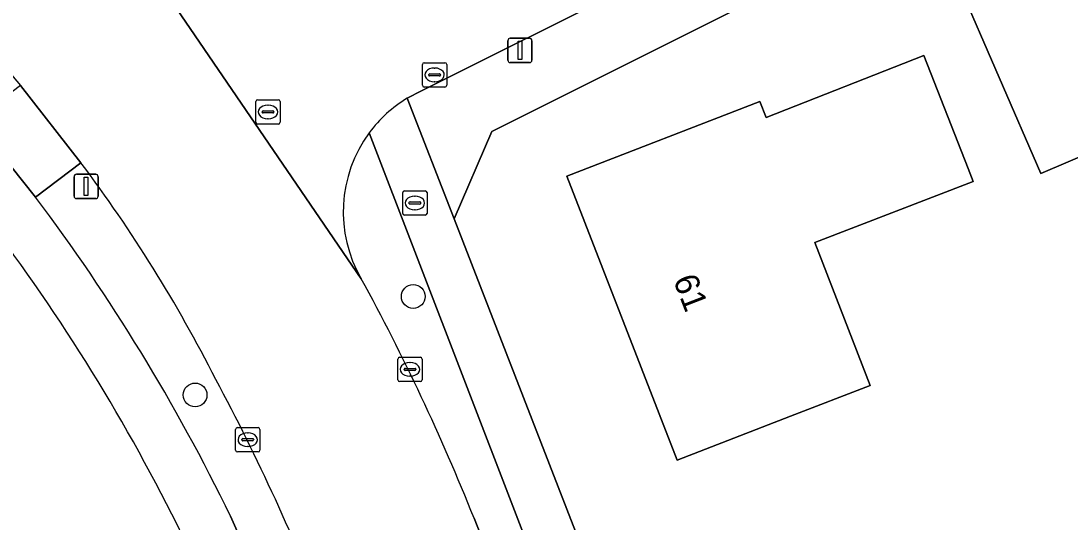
# Model space of a CAD drawing. Extents: x 157320 to 158835, y 386650 to 388491.
# Drawn here: x 158174.2 to 158217.31, y 387106.1 to 387126.71 of the extents above; entities that cross this region are included whole.
import ezdxf

# ---------------------------------------------------------------- set-up
doc = ezdxf.new("R2010")
doc.units = 0
for name, color, linetype in [('IMGEO_Boom', 7, 'Continuous'), ('IMGEO_Brandkraan', 7, 'Continuous'), ('IMGEO_Erf', 7, 'Continuous'), ('IMGEO_Groenvoorziening', 7, 'Continuous'), ('IMGEO_Kolk', 7, 'Continuous'), ('IMGEO_Lichtmast', 7, 'Continuous'), ('IMGEO_Pand', 7, 'Continuous'), ('IMGEO_Pand_nummerreeks', 7, 'Continuous'), ('IMGEO_Rijbaan_lokaal_gesloten', 7, 'Continuous'), ('IMGEO_Rioolput', 7, 'Continuous'), ('IMGEO_Voetpad_open', 7, 'Continuous')]:
    doc.layers.add(name, color=color, linetype=linetype)

msp = doc.modelspace()

# ---------------------------------------------------------------- linework, layer by layer
at = {"layer": 'IMGEO_Boom'}
for centre in [(158190.323, 387115.381), (158181.358, 387111.33)]:
    msp.add_circle(centre, 0.489, dxfattribs=at)
at = {"layer": 'IMGEO_Brandkraan'}
for p, q in [((158189.888, 387118.798), (158189.888, 387119.65)), ((158189.963, 387119.724), (158190.815, 387119.724)), ((158190.889, 387119.65), (158190.889, 387118.798)), ((158190.147, 387119.218), (158190.147, 387119.23)), ((158190.19, 387119.267), (158190.588, 387119.267)), ((158190.376, 387119.504), (158190.401, 387119.504)), ((158190.631, 387119.23), (158190.631, 387119.218)), ((158190.585, 387119.181), (158190.187, 387119.181)), ((158190.399, 387118.944), (158190.374, 387118.944)), ((158190.815, 387118.724), (158189.963, 387118.724))]:
    msp.add_line(p, q, dxfattribs=at)
for points in [[(158189.888, 387118.798), (158189.888, 387119.65)], [(158189.963, 387119.724), (158190.815, 387119.724)], [(158190.889, 387119.65), (158190.889, 387118.798)], [(158190.815, 387118.724), (158189.963, 387118.724)]]:
    msp.add_lwpolyline(points, dxfattribs=at)
for centre, radius, start, end in [((158189.965, 387119.648), 0.0765, 91.552, 178.448), ((158189.965, 387119.648), 0.0765, 91.552, 178.448), ((158190.813, 387119.648), 0.0765, 1.552, 88.448), ((158190.813, 387119.648), 0.0765, 1.552, 88.448), ((158190.187, 387119.227), 0.0403, 85.8775, 175.7526), ((158190.184, 387119.217), 0.0366, 178.938, 274.7102), ((158190.588, 387119.224), 0.043, 264.8664, 352.4533), ((158190.592, 387119.229), 0.0386, 1.7309, 96.639), ((158189.965, 387118.8), 0.0765, 181.552, 268.448), ((158189.965, 387118.8), 0.0765, 181.552, 268.448), ((158190.813, 387118.8), 0.0765, 271.552, 358.448), ((158190.813, 387118.8), 0.0765, 271.552, 358.448)]:
    msp.add_arc(centre, radius, start, end, dxfattribs=at)
for centre, major_axis, ratio, start_param, end_param in [((158190.375, 387119.224), (-0.387, 0.002), 0.722429, 4.712389, 7.853982), ((158190.4, 387119.224), (-0.39, 0.002), 0.717154, 1.570796, 4.712389)]:
    msp.add_ellipse(centre, major_axis=major_axis, ratio=ratio, start_param=start_param, end_param=end_param, dxfattribs=at)
at = {"layer": 'IMGEO_Erf'}
msp.add_lwpolyline([(158261.678, 387106.873), (158255.854, 387118.733), (158255.247, 387119.838), (158254.302, 387121.713), (158251.973, 387126.362), (158247.5, 387135.026), (158246.883, 387136.25), (158244.746, 387140.374), (158242.976, 387143.859), (158242.788, 387144.259), (158239.212, 387145.028), (158238.788, 387144.816), (158216.637, 387133.751), (158209.166, 387129.993), (158193.552, 387122.165), (158192.002, 387118.576), (158215.25, 387058.634)], dxfattribs=at)
for points in [[(158216.106, 387120.43), (158212.688, 387128.341), (158218.201, 387130.756), (158221.628, 387122.79)], [(158213.13, 387120.64), (158213.337, 387120.112), (158206.825, 387117.593), (158209.096, 387111.723), (158205.825, 387110.458), (158201.161, 387108.653), (158196.638, 387120.321), (158204.564, 387123.403), (158204.823, 387122.744), (158211.303, 387125.294)]]:
    msp.add_lwpolyline(points, close=True, dxfattribs=at)
msp.add_arc((158110.195, 387071.005), 78.635, 26.07334, 37.27421, dxfattribs=at)
at = {"layer": 'IMGEO_Groenvoorziening'}
msp.add_lwpolyline([(158192.002, 387118.576), (158193.552, 387122.165), (158209.166, 387129.993), (158208.063, 387132.543), (158190.666, 387123.842), (158190.079, 387123.534)], close=True, dxfattribs=at)
for points in [[(158192.819, 387106.264), (158194.993, 387100.728), (158196.498, 387101.337), (158188.513, 387122.106)], [(158176.668, 387120.879), (158174.799, 387119.463)], [(158182.813, 387106.342), (158185.153, 387101.086), (158186.845, 387101.76), (158186.779, 387101.964)]]:
    msp.add_lwpolyline(points, dxfattribs=at)
for centre, radius, start, end in [((158192.903, 387118.859), 5.46, 143.513, 210.2237), ((158128.597, 387084.819), 60.093, 26.85753, 36.87543), ((158111.473, 387071.777), 79.273, 25.85067, 36.98055), ((158109.755, 387073.188), 89.407, 21.71241, 28.69096), ((158107.649, 387071.85), 84.666, 20.83474, 28.28255)]:
    msp.add_arc(centre, radius, start, end, dxfattribs=at)
at = {"layer": 'IMGEO_Kolk'}
for p, q in [((158190.697, 387124.066), (158190.697, 387124.918)), ((158190.772, 387124.992), (158191.624, 387124.992)), ((158191.698, 387124.918), (158191.698, 387124.066)), ((158190.956, 387124.486), (158190.956, 387124.498)), ((158191.394, 387124.449), (158190.996, 387124.449)), ((158190.999, 387124.535), (158191.397, 387124.535)), ((158191.185, 387124.772), (158191.21, 387124.772)), ((158191.44, 387124.498), (158191.44, 387124.486)), ((158191.624, 387123.992), (158190.772, 387123.992)), ((158191.208, 387124.212), (158191.183, 387124.212)), ((158189.688, 387111.956), (158189.688, 387112.808)), ((158189.763, 387112.882), (158190.615, 387112.882)), ((158190.689, 387112.808), (158190.689, 387111.956)), ((158189.947, 387112.376), (158189.947, 387112.388)), ((158190.385, 387112.339), (158189.987, 387112.339)), ((158189.99, 387112.425), (158190.388, 387112.425)), ((158190.176, 387112.662), (158190.201, 387112.662)), ((158190.431, 387112.388), (158190.431, 387112.376)), ((158190.199, 387112.102), (158190.174, 387112.102)), ((158190.615, 387111.882), (158189.763, 387111.882)), ((158183.022, 387109.064), (158183.022, 387109.916)), ((158183.097, 387109.99), (158183.949, 387109.99)), ((158183.51, 387109.77), (158183.535, 387109.77)), ((158184.023, 387109.916), (158184.023, 387109.064)), ((158183.281, 387109.484), (158183.281, 387109.496)), ((158183.719, 387109.447), (158183.321, 387109.447)), ((158183.324, 387109.533), (158183.722, 387109.533)), ((158183.765, 387109.496), (158183.765, 387109.484)), ((158183.949, 387108.99), (158183.097, 387108.99)), ((158183.533, 387109.21), (158183.508, 387109.21))]:
    msp.add_line(p, q, dxfattribs=at)
for points in [[(158190.697, 387124.066), (158190.697, 387124.918)], [(158190.772, 387124.992), (158191.624, 387124.992)], [(158191.698, 387124.918), (158191.698, 387124.066)], [(158191.624, 387123.992), (158190.772, 387123.992)], [(158189.688, 387111.956), (158189.688, 387112.808)], [(158189.763, 387112.882), (158190.615, 387112.882)], [(158190.689, 387112.808), (158190.689, 387111.956)], [(158190.615, 387111.882), (158189.763, 387111.882)], [(158183.022, 387109.064), (158183.022, 387109.916)], [(158183.097, 387109.99), (158183.949, 387109.99)], [(158184.023, 387109.916), (158184.023, 387109.064)], [(158183.949, 387108.99), (158183.097, 387108.99)]]:
    msp.add_lwpolyline(points, dxfattribs=at)
for centre, radius, start, end in [((158190.774, 387124.916), 0.0765, 91.552, 178.448), ((158190.774, 387124.916), 0.0765, 91.552, 178.448), ((158191.622, 387124.916), 0.0765, 1.552, 88.448), ((158191.622, 387124.916), 0.0765, 1.552, 88.448), ((158190.996, 387124.495), 0.0403, 85.8775, 175.7526), ((158190.993, 387124.485), 0.0366, 178.938, 274.7102), ((158191.397, 387124.492), 0.043, 264.8664, 352.4533), ((158191.401, 387124.497), 0.0386, 1.7309, 96.639), ((158190.774, 387124.068), 0.0765, 181.552, 268.448), ((158190.774, 387124.068), 0.0765, 181.552, 268.448), ((158191.622, 387124.068), 0.0765, 271.552, 358.448), ((158191.622, 387124.068), 0.0765, 271.552, 358.448), ((158189.765, 387112.806), 0.0765, 91.552, 178.448), ((158189.765, 387112.806), 0.0765, 91.552, 178.448), ((158190.613, 387112.806), 0.0765, 1.552, 88.448), ((158190.613, 387112.806), 0.0765, 1.552, 88.448), ((158189.987, 387112.385), 0.0403, 85.8775, 175.7526), ((158189.984, 387112.375), 0.0366, 178.938, 274.7102), ((158190.388, 387112.382), 0.043, 264.8664, 352.4533), ((158190.392, 387112.387), 0.0386, 1.7309, 96.639), ((158189.765, 387111.958), 0.0765, 181.552, 268.448), ((158189.765, 387111.958), 0.0765, 181.552, 268.448), ((158190.613, 387111.958), 0.0765, 271.552, 358.448), ((158190.613, 387111.958), 0.0765, 271.552, 358.448), ((158183.099, 387109.914), 0.0765, 91.552, 178.448), ((158183.099, 387109.914), 0.0765, 91.552, 178.448), ((158183.947, 387109.914), 0.0765, 1.552, 88.448), ((158183.947, 387109.914), 0.0765, 1.552, 88.448), ((158183.321, 387109.493), 0.0403, 85.8775, 175.7526), ((158183.318, 387109.483), 0.0366, 178.938, 274.7102), ((158183.722, 387109.49), 0.043, 264.8664, 352.4533), ((158183.726, 387109.495), 0.0386, 1.7309, 96.639), ((158183.099, 387109.066), 0.0765, 181.552, 268.448), ((158183.099, 387109.066), 0.0765, 181.552, 268.448), ((158183.947, 387109.066), 0.0765, 271.552, 358.448), ((158183.947, 387109.066), 0.0765, 271.552, 358.448)]:
    msp.add_arc(centre, radius, start, end, dxfattribs=at)
for centre, major_axis, ratio, start_param, end_param in [((158191.184, 387124.492), (-0.387, 0.002), 0.722429, 4.712389, 7.853982), ((158191.209, 387124.492), (-0.39, 0.002), 0.717154, 1.570796, 4.712389), ((158190.175, 387112.382), (-0.387, 0.002), 0.722429, 4.712389, 7.853982), ((158190.2, 387112.382), (-0.39, 0.002), 0.717154, 1.570796, 4.712389), ((158183.509, 387109.49), (-0.387, 0.002), 0.722429, 4.712389, 7.853982), ((158183.534, 387109.49), (-0.39, 0.002), 0.717154, 1.570796, 4.712389)]:
    msp.add_ellipse(centre, major_axis=major_axis, ratio=ratio, start_param=start_param, end_param=end_param, dxfattribs=at)
at = {"layer": 'IMGEO_Lichtmast'}
for p, q in [((158194.209, 387125.097), (158194.209, 387125.897)), ((158194.209, 387125.897), (158194.209, 387125.097)), ((158194.309, 387125.997), (158195.099, 387125.997)), ((158195.099, 387125.997), (158194.309, 387125.997)), ((158195.199, 387125.897), (158195.199, 387125.097)), ((158195.199, 387125.097), (158195.199, 387125.897)), ((158195.099, 387124.997), (158194.309, 387124.997)), ((158194.309, 387124.997), (158195.099, 387124.997)), ((158176.384, 387119.506), (158176.384, 387120.306)), ((158176.384, 387120.306), (158176.384, 387119.506)), ((158176.484, 387120.406), (158177.274, 387120.406)), ((158177.274, 387120.406), (158176.484, 387120.406)), ((158177.374, 387120.306), (158177.374, 387119.506)), ((158177.374, 387119.506), (158177.374, 387120.306)), ((158177.274, 387119.406), (158176.484, 387119.406)), ((158176.484, 387119.406), (158177.274, 387119.406))]:
    msp.add_line(p, q, dxfattribs=at)
for points in [[(158194.629, 387125.872), (158194.779, 387125.872), (158194.779, 387125.122), (158194.629, 387125.122), (158194.629, 387125.872)], [(158176.804, 387120.281), (158176.954, 387120.281), (158176.954, 387119.531), (158176.804, 387119.531), (158176.804, 387120.281)]]:
    msp.add_lwpolyline(points, dxfattribs=at)
for centre, start, end in [((158194.309, 387125.897), 90, 180), ((158194.309, 387125.897), 90, 180), ((158195.099, 387125.897), 0, 90), ((158195.099, 387125.897), 360, 90), ((158194.309, 387125.097), 180, 270), ((158194.309, 387125.097), 180, 270), ((158195.099, 387125.097), 270, 0), ((158195.099, 387125.097), 270, 0), ((158176.484, 387120.306), 90, 180), ((158176.484, 387120.306), 90, 180), ((158177.274, 387120.306), 0, 90), ((158177.274, 387120.306), 360, 90), ((158176.484, 387119.506), 180, 270), ((158176.484, 387119.506), 180, 270), ((158177.274, 387119.506), 270, 0), ((158177.274, 387119.506), 270, 0)]:
    msp.add_arc(centre, 0.1, start, end, dxfattribs=at)
at = {"layer": 'IMGEO_Pand'}
for points in [[(158216.106, 387120.43), (158221.628, 387122.79), (158218.201, 387130.756), (158212.688, 387128.341)], [(158213.13, 387120.64), (158211.303, 387125.294), (158204.823, 387122.744), (158204.564, 387123.403), (158196.638, 387120.321), (158201.161, 387108.653), (158205.825, 387110.458), (158209.096, 387111.723), (158206.825, 387117.593), (158213.337, 387120.112)]]:
    msp.add_lwpolyline(points, close=True, dxfattribs=at)
at = {"layer": 'IMGEO_Rijbaan_lokaal_gesloten'}
for points in [[(158190.079, 387123.534), (158190.666, 387123.842), (158208.063, 387132.543), (158215.541, 387136.269), (158236.573, 387146.759)], [(158188.185, 387116.111), (158179.265, 387129.18), (158177.99, 387130.725)], [(158179.265, 387129.18), (158188.185, 387116.111)], [(158171.355, 387127.403), (158174.186, 387124.059), (158176.668, 387120.879)], [(158211.307, 387058.859), (158204.1, 387077.351), (158202.689, 387081.018), (158196.899, 387095.81), (158194.993, 387100.728), (158192.819, 387106.264)]]:
    msp.add_lwpolyline(points, dxfattribs=at)
for centre, radius, start, end in [((158192.896, 387118.872), 5.447, 121.1437, 143.5783), ((158192.903, 387118.859), 5.46, 143.513, 210.2237), ((158128.597, 387084.819), 60.093, 26.85753, 36.87543), ((158109.755, 387073.188), 89.407, 21.71241, 28.69096), ((158107.649, 387071.85), 84.666, 20.83474, 28.28255)]:
    msp.add_arc(centre, radius, start, end, dxfattribs=at)
at = {"layer": 'IMGEO_Rioolput'}
for p, q in [((158183.853, 387122.542), (158183.853, 387123.394)), ((158183.928, 387123.468), (158184.78, 387123.468)), ((158184.341, 387123.248), (158184.366, 387123.248)), ((158184.854, 387123.394), (158184.854, 387122.542)), ((158184.112, 387122.962), (158184.112, 387122.974)), ((158184.55, 387122.925), (158184.152, 387122.925)), ((158184.155, 387123.011), (158184.553, 387123.011)), ((158184.364, 387122.688), (158184.339, 387122.688)), ((158184.596, 387122.974), (158184.596, 387122.962)), ((158184.78, 387122.468), (158183.928, 387122.468))]:
    msp.add_line(p, q, dxfattribs=at)
for points in [[(158183.853, 387122.542), (158183.853, 387123.394)], [(158183.928, 387123.468), (158184.78, 387123.468)], [(158184.854, 387123.394), (158184.854, 387122.542)], [(158184.78, 387122.468), (158183.928, 387122.468)]]:
    msp.add_lwpolyline(points, dxfattribs=at)
for centre, radius, start, end in [((158183.93, 387123.392), 0.0765, 91.552, 178.448), ((158183.93, 387123.392), 0.0765, 91.552, 178.448), ((158184.778, 387123.392), 0.0765, 1.552, 88.448), ((158184.778, 387123.392), 0.0765, 1.552, 88.448), ((158184.152, 387122.971), 0.0403, 85.8775, 175.7526), ((158184.149, 387122.961), 0.0366, 178.938, 274.7102), ((158184.553, 387122.968), 0.043, 264.8664, 352.4533), ((158184.557, 387122.973), 0.0386, 1.7309, 96.639), ((158183.93, 387122.544), 0.0765, 181.552, 268.448), ((158183.93, 387122.544), 0.0765, 181.552, 268.448), ((158184.778, 387122.544), 0.0765, 271.552, 358.448), ((158184.778, 387122.544), 0.0765, 271.552, 358.448)]:
    msp.add_arc(centre, radius, start, end, dxfattribs=at)
for centre, major_axis, ratio, start_param, end_param in [((158184.34, 387122.968), (-0.387, 0.002), 0.722429, 4.712389, 7.853982), ((158184.365, 387122.968), (-0.39, 0.002), 0.717154, 1.570796, 4.712389)]:
    msp.add_ellipse(centre, major_axis=major_axis, ratio=ratio, start_param=start_param, end_param=end_param, dxfattribs=at)
at = {"layer": 'IMGEO_Voetpad_open'}
for points in [[(158174.799, 387119.463), (158172.273, 387122.62), (158169.786, 387125.775)], [(158192.002, 387118.576), (158190.079, 387123.534)], [(158188.513, 387122.106), (158196.498, 387101.337), (158198.408, 387096.474), (158204.177, 387081.627), (158205.614, 387077.958), (158212.819, 387059.448), (158215.039, 387053.749), (158220.735, 387039.162), (158222.528, 387034.561), (158232.88, 387008.083), (158233.401, 387006.768)], [(158235.235, 387007.476), (158234.598, 387009.079), (158215.25, 387058.634), (158192.002, 387118.576)], [(158200.068, 387063.193), (158198.594, 387066.956), (158193.727, 387079.581), (158192.221, 387083.393), (158187.204, 387096.22), (158185.153, 387101.086), (158182.813, 387106.342)]]:
    msp.add_lwpolyline(points, dxfattribs=at)
msp.add_lwpolyline([(158174.186, 387124.059), (158172.273, 387122.62), (158174.799, 387119.463), (158176.668, 387120.879)], close=True, dxfattribs=at)
for centre, radius, start, end in [((158192.896, 387118.872), 5.447, 121.1437, 143.5783), ((158111.473, 387071.777), 79.273, 25.85067, 36.98055), ((158110.195, 387071.005), 78.635, 26.07334, 37.27421)]:
    msp.add_arc(centre, radius, start, end, dxfattribs=at)

# ---------------------------------------------------------------- texts
at = {"layer": 'IMGEO_Pand_nummerreeks'}
msp.add_text('61', height=1, rotation=291.1884, dxfattribs=at).set_placement((158200.99, 387116.062))

doc.saveas('drawing.dxf')
